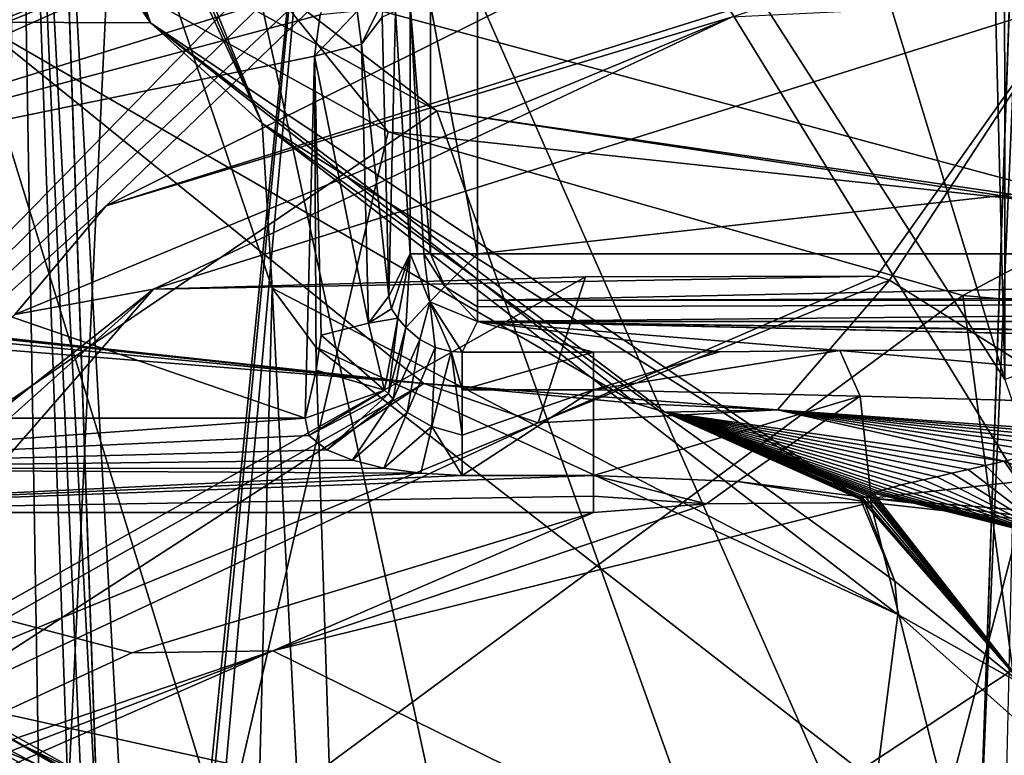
# Model space of a CAD drawing. Header units: millimetres. Extents: x -18.9 to 18.9, y -8.8 to 59.9.
# Tile 414 of 461: x -4.7 to -1.8, y 46.9 to 49.1. Entities that reach past the tile are written whole.
import ezdxf

# ---------------------------------------------------------------- set-up
doc = ezdxf.new("R2010")
doc.units = ezdxf.units.MM
doc.header["$LTSCALE"] = 65.185185
for name, color, linetype in [('1', 7, 'CONTINUOUS'), ('1035', 7, 'CONTINUOUS'), ('1036', 7, 'CONTINUOUS'), ('1037', 7, 'CONTINUOUS'), ('1046', 7, 'CONTINUOUS'), ('1049', 7, 'CONTINUOUS'), ('1052', 7, 'CONTINUOUS'), ('1054', 7, 'CONTINUOUS'), ('1055', 7, 'CONTINUOUS'), ('1056', 7, 'CONTINUOUS'), ('1071', 7, 'CONTINUOUS'), ('1072', 7, 'CONTINUOUS'), ('1073', 7, 'CONTINUOUS'), ('1074', 7, 'CONTINUOUS'), ('1083', 7, 'CONTINUOUS'), ('1084', 7, 'CONTINUOUS'), ('1085', 7, 'CONTINUOUS'), ('1091', 7, 'CONTINUOUS'), ('244', 7, 'CONTINUOUS'), ('245', 7, 'CONTINUOUS'), ('246', 7, 'CONTINUOUS'), ('248', 7, 'CONTINUOUS'), ('260', 7, 'CONTINUOUS'), ('292', 7, 'CONTINUOUS'), ('293', 7, 'CONTINUOUS'), ('296', 7, 'CONTINUOUS'), ('308', 7, 'CONTINUOUS'), ('334', 7, 'CONTINUOUS'), ('336', 7, 'CONTINUOUS'), ('337', 7, 'CONTINUOUS'), ('338', 7, 'CONTINUOUS'), ('347', 7, 'CONTINUOUS'), ('368', 7, 'CONTINUOUS'), ('369', 7, 'CONTINUOUS'), ('381', 7, 'CONTINUOUS'), ('382', 7, 'CONTINUOUS'), ('428', 7, 'CONTINUOUS'), ('434', 7, 'CONTINUOUS'), ('489', 7, 'CONTINUOUS'), ('492', 7, 'CONTINUOUS'), ('493', 7, 'CONTINUOUS'), ('831', 7, 'CONTINUOUS'), ('832', 7, 'CONTINUOUS'), ('838', 7, 'CONTINUOUS'), ('839', 7, 'CONTINUOUS'), ('841', 7, 'CONTINUOUS'), ('842', 7, 'CONTINUOUS'), ('858', 7, 'CONTINUOUS'), ('879', 7, 'CONTINUOUS'), ('890', 7, 'CONTINUOUS'), ('899', 7, 'CONTINUOUS')]:
    doc.layers.add(name, color=color, linetype=linetype)

msp = doc.modelspace()

# ---------------------------------------------------------------- linework, layer by layer
at = {"layer": '1', "color": 7, "linetype": 'Continuous'}
for points in [[(-3.6937, 50.9106, -17.0034), (-5.3679, 34.207, -16.5513), (-6.5465, 50.9106, -16.1215), (-3.6937, 50.9106, -17.0034)], [(-5.3085, 34.3431, -16.5705), (-5.3679, 34.207, -16.5513), (-3.6937, 50.9106, -17.0034), (-5.3085, 34.3431, -16.5705)], [(-5.1701, 34.4, -16.6141), (-5.3085, 34.3431, -16.5705), (-3.6937, 50.9106, -17.0034), (-5.1701, 34.4, -16.6141)], [(-0.7633, 34.4, -17.3832), (-5.1701, 34.4, -16.6141), (-0.8483, 50.9109, -17.3793), (-0.7633, 34.4, -17.3832)], [(-0.8483, 50.9109, -17.3793), (-5.1701, 34.4, -16.6141), (-3.6937, 50.9106, -17.0034), (-0.8483, 50.9109, -17.3793)]]:
    msp.add_3dface(points, dxfattribs=at)
at = {"layer": '1035', "color": 7, "linetype": 'Continuous'}
for points in [[(-3.8166, 47.9423, 2.9413), (-5.9025, 47.9423, 2.9413), (-5.9025, 47.7928, 2.9082), (-3.8166, 47.9423, 2.9413)], [(-3.8166, 47.9423, 2.9413), (-5.9025, 47.7928, 2.9082), (-3.806, 47.8916, 2.9157), (-3.8166, 47.9423, 2.9413)], [(-3.806, 47.8916, 2.9157), (-5.9025, 47.7928, 2.9082), (-3.7529, 47.8491, 2.9063), (-3.806, 47.8916, 2.9157)], [(-3.7529, 47.8491, 2.9063), (-5.9025, 47.7928, 2.9082), (-3.6769, 47.8181, 2.9053), (-3.7529, 47.8491, 2.9063)], [(-3.6769, 47.8181, 2.9053), (-5.9025, 47.7928, 2.9082), (-3.5844, 47.7952, 2.9078), (-3.6769, 47.8181, 2.9053)], [(-3.5844, 47.7952, 2.9078), (-5.9025, 47.7928, 2.9082), (-3.4749, 47.7796, 2.911), (-3.5844, 47.7952, 2.9078)], [(-5.9025, 47.7928, 2.9082), (-5.9025, 47.6637, 2.9904), (-3.4749, 47.7796, 2.911), (-5.9025, 47.7928, 2.9082)], [(-3.4749, 47.7796, 2.911), (-5.9025, 47.6637, 2.9904), (-3.3522, 47.7735, 2.9126), (-3.4749, 47.7796, 2.911)], [(-3.3522, 47.7735, 2.9126), (-5.9025, 47.6637, 2.9904), (-2.9649, 47.7735, 2.9126), (-3.3522, 47.7735, 2.9126)], [(-2.9649, 47.7735, 2.9126), (-5.9025, 47.6637, 2.9904), (-2.9649, 47.7118, 2.942), (-2.9649, 47.7735, 2.9126)], [(-5.9025, 47.6637, 2.9904), (-2.9649, 47.6637, 2.9904), (-2.9649, 47.7118, 2.942), (-5.9025, 47.6637, 2.9904)]]:
    msp.add_3dface(points, dxfattribs=at)
at = {"layer": '1036', "color": 7, "linetype": 'Continuous'}
for points in [[(-2.6304, 47.6896, 2.9351), (-2.9649, 47.7735, 2.9126), (-2.9649, 47.7118, 2.942), (-2.6304, 47.6896, 2.9351)], [(-2.9649, 47.7735, 2.9126), (-2.6304, 47.6896, 2.9351), (-2.5395, 47.7549, 2.893), (-2.9649, 47.7735, 2.9126)], [(-2.6304, 47.6896, 2.9351), (-2.1466, 47.6936, 2.8456), (-2.5395, 47.7549, 2.893), (-2.6304, 47.6896, 2.9351)], [(-2.1441, 47.7064, 2.843), (-2.5395, 47.7549, 2.893), (-2.1466, 47.6936, 2.8456), (-2.1441, 47.7064, 2.843)], [(-2.9649, 47.6637, 2.9904), (-2.6304, 47.6896, 2.9351), (-2.9649, 47.7118, 2.942), (-2.9649, 47.6637, 2.9904)]]:
    msp.add_3dface(points, dxfattribs=at)
at = {"layer": '1037', "color": 7, "linetype": 'Continuous'}
for points in [[(0.0346, 47.4512, 2.6689), (-2.1441, 47.7064, 2.843), (-2.1466, 47.6936, 2.8456), (0.0346, 47.4512, 2.6689)], [(-2.1441, 47.7064, 2.843), (0.0346, 47.4512, 2.6689), (-0.0001, 47.5343, 2.6718), (-2.1441, 47.7064, 2.843)]]:
    msp.add_3dface(points, dxfattribs=at)
at = {"layer": '1046', "color": 7, "linetype": 'Continuous'}
for points in [[(-3.3069, 48.4274, 0.9805), (3.3069, 48.4274, 0.9805), (3.3069, 49.1631, 0.9805), (-3.3069, 48.4274, 0.9805)], [(-3.3069, 49.1631, 0.9805), (-3.3069, 48.4274, 0.9805), (3.3069, 49.1631, 0.9805), (-3.3069, 49.1631, 0.9805)]]:
    msp.add_3dface(points, dxfattribs=at)
at = {"layer": '1049', "color": 7, "linetype": 'Continuous'}
for points in [[(-3.3522, 48.137, 2.4661), (-2.9649, 48.137, 2.4661), (-3.3069, 48.2279, 1.1665), (-3.3522, 48.137, 2.4661)], [(2.9649, 48.137, 2.4661), (3.3069, 48.2279, 1.1665), (-3.3069, 48.2279, 1.1665), (2.9649, 48.137, 2.4661)], [(2.6094, 48.1384, 2.446), (2.9649, 48.137, 2.4661), (-3.3069, 48.2279, 1.1665), (2.6094, 48.1384, 2.446)], [(2.2364, 48.1423, 2.3905), (2.6094, 48.1384, 2.446), (-3.3069, 48.2279, 1.1665), (2.2364, 48.1423, 2.3905)], [(0.0468, 48.1541, 2.2216), (2.2364, 48.1423, 2.3905), (-3.3069, 48.2279, 1.1665), (0.0468, 48.1541, 2.2216)], [(-0.0001, 48.1541, 2.2215), (0.0468, 48.1541, 2.2216), (-3.3069, 48.2279, 1.1665), (-0.0001, 48.1541, 2.2215)], [(-2.2365, 48.1423, 2.3905), (-0.0001, 48.1541, 2.2215), (-3.3069, 48.2279, 1.1665), (-2.2365, 48.1423, 2.3905)], [(-2.5919, 48.1385, 2.4442), (-2.2365, 48.1423, 2.3905), (-3.3069, 48.2279, 1.1665), (-2.5919, 48.1385, 2.4442)], [(-2.9649, 48.137, 2.4661), (-2.5919, 48.1385, 2.4442), (-3.3069, 48.2279, 1.1665), (-2.9649, 48.137, 2.4661)]]:
    msp.add_3dface(points, dxfattribs=at)
at = {"layer": '1052', "color": 7, "linetype": 'Continuous'}
for points in [[(-3.5496, 49.1443, 2.3995), (-3.5892, 49.1267, 3.5335), (-3.569, 48.3027, 2.9565), (-3.5496, 49.1443, 2.3995)], [(-3.5067, 48.4274, 1.1735), (-3.5496, 49.1443, 2.3995), (-3.569, 48.3027, 2.9565), (-3.5067, 48.4274, 1.1735)], [(-3.5067, 49.1631, 1.1735), (-3.5496, 49.1443, 2.3995), (-3.5067, 48.4274, 1.1735), (-3.5067, 49.1631, 1.1735)]]:
    msp.add_3dface(points, dxfattribs=at)
at = {"layer": '1054', "color": 7, "linetype": 'Continuous'}
for points in [[(-2.9649, 48.137, 2.4661), (-3.3522, 48.137, 2.4661), (-3.3522, 48.0259, 2.7469), (-2.9649, 48.137, 2.4661)], [(-2.9649, 48.0259, 2.7469), (-2.9649, 48.137, 2.4661), (-3.3522, 48.0259, 2.7469), (-2.9649, 48.0259, 2.7469)], [(-3.3522, 47.7735, 2.9126), (-2.9649, 47.7735, 2.9126), (-2.9649, 48.0259, 2.7469), (-3.3522, 47.7735, 2.9126)], [(-3.3522, 47.7735, 2.9126), (-2.9649, 48.0259, 2.7469), (-3.3522, 47.8921, 2.862), (-3.3522, 47.7735, 2.9126)], [(-3.3522, 47.8921, 2.862), (-2.9649, 48.0259, 2.7469), (-3.3522, 48.0259, 2.7469), (-3.3522, 47.8921, 2.862)]]:
    msp.add_3dface(points, dxfattribs=at)
at = {"layer": '1055', "color": 7, "linetype": 'Continuous'}
for points in [[(-2.2365, 48.1423, 2.3905), (-2.5919, 48.1385, 2.4442), (-2.9649, 48.0259, 2.7469), (-2.2365, 48.1423, 2.3905)], [(-2.2365, 48.1423, 2.3905), (-2.9649, 48.0259, 2.7469), (-2.1767, 48.0071, 2.6936), (-2.2365, 48.1423, 2.3905)], [(-2.5919, 48.1385, 2.4442), (-2.9649, 48.137, 2.4661), (-2.9649, 48.0259, 2.7469), (-2.5919, 48.1385, 2.4442)], [(-2.9649, 48.0259, 2.7469), (-2.9649, 47.7735, 2.9126), (-2.1767, 48.0071, 2.6936), (-2.9649, 48.0259, 2.7469)], [(-2.9649, 47.7735, 2.9126), (-2.5395, 47.7549, 2.893), (-2.1767, 48.0071, 2.6936), (-2.9649, 47.7735, 2.9126)], [(-2.5395, 47.7549, 2.893), (-2.1441, 47.7064, 2.843), (-2.1767, 48.0071, 2.6936), (-2.5395, 47.7549, 2.893)]]:
    msp.add_3dface(points, dxfattribs=at)
at = {"layer": '1056', "color": 7, "linetype": 'Continuous'}
for points in [[(-0.0001, 48.1541, 2.2215), (-2.2365, 48.1423, 2.3905), (0, 47.9476, 2.5923), (-0.0001, 48.1541, 2.2215)], [(-2.2365, 48.1423, 2.3905), (-2.1767, 48.0071, 2.6936), (0, 47.9476, 2.5923), (-2.2365, 48.1423, 2.3905)], [(-2.1767, 48.0071, 2.6936), (-2.1441, 47.7064, 2.843), (0, 47.9476, 2.5923), (-2.1767, 48.0071, 2.6936)], [(-2.1441, 47.7064, 2.843), (-0.0001, 47.5343, 2.6718), (0, 47.9476, 2.5923), (-2.1441, 47.7064, 2.843)]]:
    msp.add_3dface(points, dxfattribs=at)
at = {"layer": '1071', "color": 7, "linetype": 'Continuous'}
for points in [[(3.3069, 48.4274, 0.9805), (-3.3069, 48.4274, 0.9805), (-3.3069, 48.2895, 1.0356), (3.3069, 48.4274, 0.9805)], [(3.3069, 48.3129, 1.0165), (3.3069, 48.4274, 0.9805), (-3.3069, 48.2895, 1.0356), (3.3069, 48.3129, 1.0165)], [(3.3069, 48.2925, 1.0328), (3.3069, 48.3129, 1.0165), (-3.3069, 48.2895, 1.0356), (3.3069, 48.2925, 1.0328)], [(-3.3069, 48.2279, 1.1665), (3.3069, 48.2279, 1.1665), (3.3069, 48.2925, 1.0328), (-3.3069, 48.2279, 1.1665)], [(-3.3069, 48.2279, 1.1665), (3.3069, 48.2925, 1.0328), (-3.3069, 48.271, 1.0559), (-3.3069, 48.2279, 1.1665)], [(-3.3069, 48.271, 1.0559), (3.3069, 48.2925, 1.0328), (-3.3069, 48.2895, 1.0356), (-3.3069, 48.271, 1.0559)]]:
    msp.add_3dface(points, dxfattribs=at)
at = {"layer": '1072', "color": 7, "linetype": 'Continuous'}
for points in [[(-3.5067, 49.1631, 1.1735), (-3.5067, 48.4274, 1.1735), (-3.4659, 48.4274, 1.0592), (-3.5067, 49.1631, 1.1735)], [(-3.4458, 49.1631, 1.0366), (-3.5067, 49.1631, 1.1735), (-3.4463, 48.4274, 1.0371), (-3.4458, 49.1631, 1.0366)], [(-3.4463, 48.4274, 1.0371), (-3.5067, 49.1631, 1.1735), (-3.4659, 48.4274, 1.0592), (-3.4463, 48.4274, 1.0371)], [(-3.3069, 48.4274, 0.9805), (-3.4458, 49.1631, 1.0366), (-3.4463, 48.4274, 1.0371), (-3.3069, 48.4274, 0.9805)], [(-3.3069, 48.4274, 0.9805), (-3.3069, 49.1631, 0.9805), (-3.4458, 49.1631, 1.0366), (-3.3069, 48.4274, 0.9805)]]:
    msp.add_3dface(points, dxfattribs=at)
at = {"layer": '1073', "color": 7, "linetype": 'Continuous'}
for points in [[(-3.569, 48.3027, 2.9565), (-3.5892, 49.1267, 3.5335), (-3.6497, 49.0467, 3.6456), (-3.569, 48.3027, 2.9565)], [(-3.6497, 49.0467, 3.6456), (-3.789, 49.012, 3.6903), (-3.6295, 48.2227, 3.0686), (-3.6497, 49.0467, 3.6456)], [(-3.569, 48.3027, 2.9565), (-3.6497, 49.0467, 3.6456), (-3.6295, 48.2227, 3.0686), (-3.569, 48.3027, 2.9565)], [(-3.789, 49.012, 3.6903), (-3.7689, 48.188, 3.1133), (-3.6295, 48.2227, 3.0686), (-3.789, 49.012, 3.6903)]]:
    msp.add_3dface(points, dxfattribs=at)
at = {"layer": '1074', "color": 7, "linetype": 'Continuous'}
for points in [[(-3.5067, 48.4274, 1.1735), (-3.569, 48.3027, 2.9565), (-3.561, 48.2654, 2.8641), (-3.5067, 48.4274, 1.1735)], [(-3.5429, 48.2376, 2.7132), (-3.5067, 48.4274, 1.1735), (-3.561, 48.2654, 2.8641), (-3.5429, 48.2376, 2.7132)], [(-3.5186, 48.2099, 2.603), (-3.5067, 48.4274, 1.1735), (-3.5429, 48.2376, 2.7132), (-3.5186, 48.2099, 2.603)], [(-3.5067, 48.4274, 1.1735), (-3.5186, 48.2099, 2.603), (-3.448, 48.2865, 1.1657), (-3.5067, 48.4274, 1.1735)], [(-3.5186, 48.2099, 2.603), (-3.4779, 48.1752, 2.5305), (-3.448, 48.2865, 1.1657), (-3.5186, 48.2099, 2.603)], [(-3.4779, 48.1752, 2.5305), (-3.4322, 48.1511, 2.4963), (-3.448, 48.2865, 1.1657), (-3.4779, 48.1752, 2.5305)], [(-3.3522, 48.137, 2.4661), (-3.3069, 48.2279, 1.1665), (-3.448, 48.2865, 1.1657), (-3.3522, 48.137, 2.4661)], [(-3.3856, 48.1392, 2.4746), (-3.3522, 48.137, 2.4661), (-3.448, 48.2865, 1.1657), (-3.3856, 48.1392, 2.4746)], [(-3.4322, 48.1511, 2.4963), (-3.3856, 48.1392, 2.4746), (-3.448, 48.2865, 1.1657), (-3.4322, 48.1511, 2.4963)]]:
    msp.add_3dface(points, dxfattribs=at)
at = {"layer": '1083', "color": 7, "linetype": 'Continuous'}
for points in [[(-3.6497, 49.0467, 3.6456), (-3.5824, 49.1869, 3.6174), (-3.6626, 49.1444, 3.7438), (-3.6497, 49.0467, 3.6456)], [(-3.5892, 49.1267, 3.5335), (-3.5824, 49.1869, 3.6174), (-3.6497, 49.0467, 3.6456), (-3.5892, 49.1267, 3.5335)], [(-3.7726, 49.1338, 3.7756), (-3.789, 49.012, 3.6903), (-3.6626, 49.1444, 3.7438), (-3.7726, 49.1338, 3.7756)], [(-3.789, 49.012, 3.6903), (-3.6497, 49.0467, 3.6456), (-3.6626, 49.1444, 3.7438), (-3.789, 49.012, 3.6903)]]:
    msp.add_3dface(points, dxfattribs=at)
at = {"layer": '1084', "color": 7, "linetype": 'Continuous'}
for points in [[(-3.561, 48.2654, 2.8641), (-3.569, 48.3027, 2.9565), (-3.6295, 48.2227, 3.0686), (-3.561, 48.2654, 2.8641)], [(-3.5429, 48.2376, 2.7132), (-3.561, 48.2654, 2.8641), (-3.6295, 48.2227, 3.0686), (-3.5429, 48.2376, 2.7132)], [(-3.5429, 48.2376, 2.7132), (-3.6295, 48.2227, 3.0686), (-3.5822, 48.0253, 2.8606), (-3.5429, 48.2376, 2.7132)], [(-3.6295, 48.2227, 3.0686), (-3.7689, 48.188, 3.1133), (-3.5822, 48.0253, 2.8606), (-3.6295, 48.2227, 3.0686)], [(-3.7689, 48.188, 3.1133), (-3.7844, 48.0841, 3.0406), (-3.5822, 48.0253, 2.8606), (-3.7689, 48.188, 3.1133)], [(-3.7844, 48.0841, 3.0406), (-3.8166, 47.9423, 2.9413), (-3.5822, 48.0253, 2.8606), (-3.7844, 48.0841, 3.0406)]]:
    msp.add_3dface(points, dxfattribs=at)
at = {"layer": '1085', "color": 7, "linetype": 'Continuous'}
for points in [[(-3.5429, 48.2376, 2.7132), (-3.5822, 48.0253, 2.8606), (-3.5706, 48.0147, 2.8443), (-3.5429, 48.2376, 2.7132)], [(-3.5186, 48.2099, 2.603), (-3.5429, 48.2376, 2.7132), (-3.5706, 48.0147, 2.8443), (-3.5186, 48.2099, 2.603)], [(-3.5563, 47.9982, 2.8394), (-3.5186, 48.2099, 2.603), (-3.5706, 48.0147, 2.8443), (-3.5563, 47.9982, 2.8394)], [(-3.4779, 48.1752, 2.5305), (-3.5186, 48.2099, 2.603), (-3.5563, 47.9982, 2.8394), (-3.4779, 48.1752, 2.5305)], [(-3.5149, 47.9596, 2.8421), (-3.4779, 48.1752, 2.5305), (-3.5563, 47.9982, 2.8394), (-3.5149, 47.9596, 2.8421)], [(-3.4322, 48.1511, 2.4963), (-3.4779, 48.1752, 2.5305), (-3.5149, 47.9596, 2.8421), (-3.4322, 48.1511, 2.4963)], [(-3.4427, 47.9175, 2.8522), (-3.4322, 48.1511, 2.4963), (-3.5149, 47.9596, 2.8421), (-3.4427, 47.9175, 2.8522)], [(-3.3856, 48.1392, 2.4746), (-3.4322, 48.1511, 2.4963), (-3.4427, 47.9175, 2.8522), (-3.3856, 48.1392, 2.4746)], [(-3.3522, 47.8921, 2.862), (-3.3856, 48.1392, 2.4746), (-3.4427, 47.9175, 2.8522), (-3.3522, 47.8921, 2.862)], [(-3.3522, 48.0259, 2.7469), (-3.3522, 48.137, 2.4661), (-3.3856, 48.1392, 2.4746), (-3.3522, 48.0259, 2.7469)], [(-3.3522, 47.8921, 2.862), (-3.3522, 48.0259, 2.7469), (-3.3856, 48.1392, 2.4746), (-3.3522, 47.8921, 2.862)], [(-3.8166, 47.9423, 2.9413), (-3.806, 47.8916, 2.9157), (-3.5822, 48.0253, 2.8606), (-3.8166, 47.9423, 2.9413)], [(-3.5822, 48.0253, 2.8606), (-3.806, 47.8916, 2.9157), (-3.5706, 48.0147, 2.8443), (-3.5822, 48.0253, 2.8606)], [(-3.806, 47.8916, 2.9157), (-3.7529, 47.8491, 2.9063), (-3.5706, 48.0147, 2.8443), (-3.806, 47.8916, 2.9157)], [(-3.7529, 47.8491, 2.9063), (-3.5563, 47.9982, 2.8394), (-3.5706, 48.0147, 2.8443), (-3.7529, 47.8491, 2.9063)], [(-3.7529, 47.8491, 2.9063), (-3.6769, 47.8181, 2.9053), (-3.5563, 47.9982, 2.8394), (-3.7529, 47.8491, 2.9063)], [(-3.6769, 47.8181, 2.9053), (-3.5149, 47.9596, 2.8421), (-3.5563, 47.9982, 2.8394), (-3.6769, 47.8181, 2.9053)], [(-3.6769, 47.8181, 2.9053), (-3.5844, 47.7952, 2.9078), (-3.5149, 47.9596, 2.8421), (-3.6769, 47.8181, 2.9053)], [(-3.5844, 47.7952, 2.9078), (-3.4427, 47.9175, 2.8522), (-3.5149, 47.9596, 2.8421), (-3.5844, 47.7952, 2.9078)], [(-3.5844, 47.7952, 2.9078), (-3.4749, 47.7796, 2.911), (-3.4427, 47.9175, 2.8522), (-3.5844, 47.7952, 2.9078)], [(-3.4749, 47.7796, 2.911), (-3.3522, 47.7735, 2.9126), (-3.4427, 47.9175, 2.8522), (-3.4749, 47.7796, 2.911)], [(-3.3522, 47.7735, 2.9126), (-3.3522, 47.8921, 2.862), (-3.4427, 47.9175, 2.8522), (-3.3522, 47.7735, 2.9126)]]:
    msp.add_3dface(points, dxfattribs=at)
at = {"layer": '1091', "color": 7, "linetype": 'Continuous'}
for points in [[(-3.4659, 48.4274, 1.0592), (-3.5067, 48.4274, 1.1735), (-3.448, 48.2865, 1.1657), (-3.4659, 48.4274, 1.0592)], [(-3.4463, 48.4274, 1.0371), (-3.4659, 48.4274, 1.0592), (-3.4037, 48.3318, 1.0339), (-3.4463, 48.4274, 1.0371)], [(-3.4659, 48.4274, 1.0592), (-3.448, 48.2865, 1.1657), (-3.4037, 48.3318, 1.0339), (-3.4659, 48.4274, 1.0592)], [(-3.3069, 48.4274, 0.9805), (-3.4463, 48.4274, 1.0371), (-3.4037, 48.3318, 1.0339), (-3.3069, 48.4274, 0.9805)], [(-3.3069, 48.271, 1.0559), (-3.3069, 48.4274, 0.9805), (-3.4037, 48.3318, 1.0339), (-3.3069, 48.271, 1.0559)], [(-3.3069, 48.4274, 0.9805), (-3.3069, 48.271, 1.0559), (-3.3069, 48.2895, 1.0356), (-3.3069, 48.4274, 0.9805)], [(-3.448, 48.2865, 1.1657), (-3.3069, 48.2279, 1.1665), (-3.4037, 48.3318, 1.0339), (-3.448, 48.2865, 1.1657)], [(-3.3069, 48.2279, 1.1665), (-3.3069, 48.271, 1.0559), (-3.4037, 48.3318, 1.0339), (-3.3069, 48.2279, 1.1665)]]:
    msp.add_3dface(points, dxfattribs=at)
at = {"layer": '244', "color": 7, "linetype": 'Continuous'}
for points in [[(-6.1244, 47.0273, -0.6337), (-1.6067, 51.6507, -7.2366), (-6.551, 54.0353, -10.6422), (-6.1244, 47.0273, -0.6337)], [(-1.5487, 51.5166, -7.0451), (-1.6067, 51.6507, -7.2366), (-6.1244, 47.0273, -0.6337), (-1.5487, 51.5166, -7.0451)], [(-1.4069, 51.4577, -6.9609), (-1.5487, 51.5166, -7.0451), (-6.1244, 47.0273, -0.6337), (-1.4069, 51.4577, -6.9609)], [(-4.404, 48.5695, -2.8361), (-1.4069, 51.4577, -6.9609), (-6.1244, 47.0273, -0.6337), (-4.404, 48.5695, -2.8361)], [(1.4069, 51.4577, -6.9609), (-1.4069, 51.4577, -6.9609), (-4.404, 48.5695, -2.8361), (1.4069, 51.4577, -6.9609)], [(-1.5999, 49.4505, -4.0944), (1.4069, 51.4577, -6.9609), (-4.404, 48.5695, -2.8361), (-1.5999, 49.4505, -4.0944)]]:
    msp.add_3dface(points, dxfattribs=at)
at = {"layer": '245', "color": 7, "linetype": 'Continuous'}
for points in [[(-4.7861, 49.112, -6.7492), (-3.4663, 48.0445, -5.2246), (-11.8241, 48.9548, -6.5246), (-4.7861, 49.112, -6.7492)], [(-11.8241, 48.9548, -6.5246), (-3.4663, 48.0445, -5.2246), (-11.5837, 48.9009, -6.4476), (-11.8241, 48.9548, -6.5246)], [(-11.5837, 48.9009, -6.4476), (-3.4663, 48.0445, -5.2246), (-11.4718, 48.8167, -6.3274), (-11.5837, 48.9009, -6.4476)], [(-11.4718, 48.8167, -6.3274), (-3.4663, 48.0445, -5.2246), (-11.4148, 48.6816, -6.1344), (-11.4718, 48.8167, -6.3274)], [(-3.4663, 48.0445, -5.2246), (-6.2964, 46.4537, -2.9527), (-11.4148, 48.6816, -6.1344), (-3.4663, 48.0445, -5.2246)]]:
    msp.add_3dface(points, dxfattribs=at)
at = {"layer": '246', "color": 7, "linetype": 'Continuous'}
for points in [[(-1.5483, 49.1759, -4.0509), (-4.2648, 48.3233, -2.8333), (-2.1273, 48.3615, -4.4034), (-1.5483, 49.1759, -4.0509)], [(-2.0898, 48.3499, -4.428), (-1.5483, 49.1759, -4.0509), (-2.1273, 48.3615, -4.4034), (-2.0898, 48.3499, -4.428)], [(-1.36, 47.8911, -5.0055), (-1.5483, 49.1759, -4.0509), (-2.0898, 48.3499, -4.428), (-1.36, 47.8911, -5.0055)], [(-2.9882, 48.3599, -3.9316), (-4.2648, 48.3233, -2.8333), (-5.4279, 46.9885, -1.973), (-2.9882, 48.3599, -3.9316)], [(-2.1273, 48.3615, -4.4034), (-4.2648, 48.3233, -2.8333), (-2.9882, 48.3599, -3.9316), (-2.1273, 48.3615, -4.4034)], [(-4.2648, 48.3233, -2.8333), (-5.9344, 46.8275, -0.697), (-5.4279, 46.9885, -1.973), (-4.2648, 48.3233, -2.8333)], [(-5.3711, 47.3242, 5.946), (-3.0894, 46.041, 7.7786), (-5.3711, 47.2961, 5.9263), (-5.3711, 47.3242, 5.946)], [(-5.3711, 47.2961, 5.9263), (-3.0894, 46.041, 7.7786), (-3.0894, 46.0129, 7.7589), (-5.3711, 47.2961, 5.9263)]]:
    msp.add_3dface(points, dxfattribs=at)
at = {"layer": '248', "color": 7, "linetype": 'Continuous'}
for points in [[(-5.9752, 50.2609, 10.4393), (-5.7213, 47.2948, 14.6754), (-3.4278, 48.8497, 12.4547), (-5.9752, 50.2609, 10.4393)], [(-5.7213, 47.2948, 14.6754), (-2.6244, 46.6071, 15.6575), (-3.4278, 48.8497, 12.4547), (-5.7213, 47.2948, 14.6754)], [(-3.4278, 48.8497, 12.4547), (-2.6244, 46.6071, 15.6575), (0, 48.3349, 13.1899), (-3.4278, 48.8497, 12.4547)], [(-2.6244, 46.6071, 15.6575), (0.6655, 46.4432, 15.8916), (0, 48.3349, 13.1899), (-2.6244, 46.6071, 15.6575)]]:
    msp.add_3dface(points, dxfattribs=at)
at = {"layer": '260', "color": 7, "linetype": 'Continuous'}
for points in [[(-5.7213, 47.2948, 14.6754), (-7.2813, 46.0851, 15.4148), (-2.5534, 45.0141, 16.9444), (-5.7213, 47.2948, 14.6754)], [(-2.6244, 46.6071, 15.6575), (-5.7213, 47.2948, 14.6754), (-2.5534, 45.0141, 16.9444), (-2.6244, 46.6071, 15.6575)]]:
    msp.add_3dface(points, dxfattribs=at)
at = {"layer": '292', "color": 7, "linetype": 'Continuous'}
for points in [[(-4.5504, 50.2024, -10), (-4.2567, 41.793, -10), (-4.0823, 41.793, -8.794), (-4.5504, 50.2024, -10)], [(-3.9136, 48.3268, -7.8095), (-4.5504, 50.2024, -10), (-4.0823, 41.793, -8.794), (-3.9136, 48.3268, -7.8095)], [(-3.581, 41.793, -7.6986), (-3.9136, 48.3268, -7.8095), (-4.0823, 41.793, -8.794), (-3.581, 41.793, -7.6986)], [(-3.7851, 48.1518, -7.6056), (-3.9136, 48.3268, -7.8095), (-3.581, 41.793, -7.6986), (-3.7851, 48.1518, -7.6056)], [(-2.1293, 46.8654, -6.1109), (-3.7851, 48.1518, -7.6056), (-3.581, 41.793, -7.6986), (-2.1293, 46.8654, -6.1109)]]:
    msp.add_3dface(points, dxfattribs=at)
at = {"layer": '293', "color": 7, "linetype": 'Continuous'}
for points in [[(-4.4238, 46.5769, -13.2408), (-4.5504, 50.2024, -10), (-4.5934, 51.4349, -11.7602), (-4.4238, 46.5769, -13.2408)], [(-4.5934, 51.4349, -12.9997), (-4.4238, 46.5769, -13.2408), (-4.5934, 51.4349, -11.7602), (-4.5934, 51.4349, -12.9997)], [(-4.2567, 41.793, -10), (-4.5504, 50.2024, -10), (-4.2567, 41.793, -13.4741), (-4.2567, 41.793, -10)], [(-4.2567, 41.793, -13.4741), (-4.5504, 50.2024, -10), (-4.4238, 46.5769, -13.2408), (-4.2567, 41.793, -13.4741)]]:
    msp.add_3dface(points, dxfattribs=at)
at = {"layer": '296', "color": 7, "linetype": 'Continuous'}
for points in [[(-4.7861, 49.112, -6.7492), (-5.5498, 50.9867, -9.4264), (-4.2735, 49.1102, -7.06), (-4.7861, 49.112, -6.7492)], [(-5.5498, 50.9867, -9.4264), (-5.1738, 50.9309, -9.4747), (-4.2735, 49.1102, -7.06), (-5.5498, 50.9867, -9.4264)], [(-5.1738, 50.9309, -9.4747), (-4.853, 50.763, -9.6001), (-4.2735, 49.1102, -7.06), (-5.1738, 50.9309, -9.4747)], [(-4.853, 50.763, -9.6001), (-4.6345, 50.5077, -9.7842), (-3.9437, 48.8132, -7.4612), (-4.853, 50.763, -9.6001)], [(-4.853, 50.763, -9.6001), (-3.9437, 48.8132, -7.4612), (-4.2735, 49.1102, -7.06), (-4.853, 50.763, -9.6001)], [(-4.6345, 50.5077, -9.7842), (-4.5504, 50.2024, -10), (-3.9437, 48.8132, -7.4612), (-4.6345, 50.5077, -9.7842)], [(-4.5504, 50.2024, -10), (-3.9136, 48.3268, -7.8095), (-3.9437, 48.8132, -7.4612), (-4.5504, 50.2024, -10)], [(-3.4663, 48.0445, -5.2246), (-4.7861, 49.112, -6.7492), (-2.8385, 47.9856, -5.3442), (-3.4663, 48.0445, -5.2246)], [(-4.7861, 49.112, -6.7492), (-4.2735, 49.1102, -7.06), (-2.8385, 47.9856, -5.3442), (-4.7861, 49.112, -6.7492)], [(-3.9437, 48.8132, -7.4612), (-2.1661, 47.6985, -5.4585), (-4.2735, 49.1102, -7.06), (-3.9437, 48.8132, -7.4612)], [(-4.2735, 49.1102, -7.06), (-2.1661, 47.6985, -5.4585), (-2.7535, 47.9597, -5.3588), (-4.2735, 49.1102, -7.06)], [(-2.8385, 47.9856, -5.3442), (-4.2735, 49.1102, -7.06), (-2.7535, 47.9597, -5.3588), (-2.8385, 47.9856, -5.3442)], [(-3.9136, 48.3268, -7.8095), (-2.0652, 47.3626, -5.8831), (-3.9437, 48.8132, -7.4612), (-3.9136, 48.3268, -7.8095)], [(-2.0744, 47.4605, -5.7974), (-2.1661, 47.6985, -5.4585), (-3.9437, 48.8132, -7.4612), (-2.0744, 47.4605, -5.7974)], [(-2.0652, 47.3626, -5.8831), (-2.0744, 47.4605, -5.7974), (-3.9437, 48.8132, -7.4612), (-2.0652, 47.3626, -5.8831)], [(-3.9136, 48.3268, -7.8095), (-3.7851, 48.1518, -7.6056), (-2.0652, 47.3626, -5.8831), (-3.9136, 48.3268, -7.8095)], [(-3.7851, 48.1518, -7.6056), (-2.1293, 46.8654, -6.1109), (-2.0652, 47.3626, -5.8831), (-3.7851, 48.1518, -7.6056)]]:
    msp.add_3dface(points, dxfattribs=at)
at = {"layer": '308', "color": 7, "linetype": 'Continuous'}
for points in [[(-4.6896, 46.5769, -13.4295), (-4.5194, 41.793, -13.6638), (-4.6792, 51.4401, -13.1635), (-4.6896, 46.5769, -13.4295)], [(-4.6792, 51.4401, -13.1635), (-4.5194, 41.793, -13.6638), (-4.3397, 41.7979, -13.6359), (-4.6792, 51.4401, -13.1635)], [(-4.2567, 41.793, -13.4741), (-4.4238, 46.5769, -13.2408), (-4.6792, 51.4401, -13.1635), (-4.2567, 41.793, -13.4741)], [(-4.2567, 41.793, -13.4741), (-4.6792, 51.4401, -13.1635), (-4.3397, 41.7979, -13.6359), (-4.2567, 41.793, -13.4741)], [(-4.4238, 46.5769, -13.2408), (-4.5934, 51.4349, -12.9997), (-4.6792, 51.4401, -13.1635), (-4.4238, 46.5769, -13.2408)]]:
    msp.add_3dface(points, dxfattribs=at)
at = {"layer": '334', "color": 7, "linetype": 'Continuous'}
for points in [[(-5.3271, 47.2993, 7.7867), (-4.9351, 49.5436, 10.0689), (-4.0563, 46.6921, 9.2166), (-5.3271, 47.2993, 7.7867)], [(-4.9351, 49.5436, 10.0689), (-3.5714, 48.7883, 11.1477), (-4.0563, 46.6921, 9.2166), (-4.9351, 49.5436, 10.0689)], [(-3.5714, 48.7883, 11.1477), (-1.8734, 48.3048, 11.8381), (-4.0563, 46.6921, 9.2166), (-3.5714, 48.7883, 11.1477)], [(-1.8734, 48.3048, 11.8381), (-1.588, 46.1614, 10.4386), (-4.0563, 46.6921, 9.2166), (-1.8734, 48.3048, 11.8381)], [(0, 48.1385, 12.0757), (-1.588, 46.1614, 10.4386), (-1.8734, 48.3048, 11.8381), (0, 48.1385, 12.0757)]]:
    msp.add_3dface(points, dxfattribs=at)
at = {"layer": '336', "color": 7, "linetype": 'Continuous'}
for points in [[(-5.2605, 47.1879, 7.6993), (-4.002, 46.5948, 9.109), (-5.4259, 47.4271, 6.0456), (-5.2605, 47.1879, 7.6993)], [(-5.4259, 47.4271, 6.0456), (-4.002, 46.5948, 9.109), (-3.1221, 46.1289, 7.8997), (-5.4259, 47.4271, 6.0456)]]:
    msp.add_3dface(points, dxfattribs=at)
at = {"layer": '337', "color": 7, "linetype": 'Continuous'}
msp.add_3dface([(-5.4259, 47.1673, 5.8637), (-3.1221, 45.8691, 7.7178), (-4.9114, 45.3632, 6.9944), (-5.4259, 47.1673, 5.8637)], dxfattribs=at)
at = {"layer": '338', "color": 7, "linetype": 'Continuous'}
for points in [[(-1.7511, 47.8156, -5.0227), (-0.9384, 47.4921, -5.5253), (-1.693, 47.8288, -5.0081), (-1.7511, 47.8156, -5.0227)], [(-1.858, 47.7909, -5.0633), (-1.5903, 47.585, -5.4869), (-1.8064, 47.8029, -5.0413), (-1.858, 47.7909, -5.0633)], [(-1.8064, 47.8029, -5.0413), (-1.5903, 47.585, -5.4869), (-1.7511, 47.8156, -5.0227), (-1.8064, 47.8029, -5.0413)], [(-1.5903, 47.585, -5.4869), (-0.9384, 47.4921, -5.5253), (-1.7511, 47.8156, -5.0227), (-1.5903, 47.585, -5.4869)], [(-1.9895, 47.7605, -5.1458), (-1.5903, 47.585, -5.4869), (-1.95, 47.7696, -5.1162), (-1.9895, 47.7605, -5.1458)], [(-1.95, 47.7696, -5.1162), (-1.5903, 47.585, -5.4869), (-1.9059, 47.7798, -5.0884), (-1.95, 47.7696, -5.1162)], [(-1.9059, 47.7798, -5.0884), (-1.5903, 47.585, -5.4869), (-1.858, 47.7909, -5.0633), (-1.9059, 47.7798, -5.0884)], [(-2.0971, 47.7341, -5.2638), (-1.5903, 47.585, -5.4869), (-2.0791, 47.739, -5.2382), (-2.0971, 47.7341, -5.2638)], [(-2.0791, 47.739, -5.2382), (-1.5903, 47.585, -5.4869), (-2.0551, 47.745, -5.2088), (-2.0791, 47.739, -5.2382)], [(-2.0551, 47.745, -5.2088), (-1.5903, 47.585, -5.4869), (-2.0247, 47.7522, -5.1771), (-2.0551, 47.745, -5.2088)], [(-2.0247, 47.7522, -5.1771), (-1.5903, 47.585, -5.4869), (-1.9895, 47.7605, -5.1458), (-2.0247, 47.7522, -5.1771)], [(-2.1712, 47.708, -5.4303), (-1.6937, 47.1538, -5.8251), (-2.1614, 47.709, -5.4105), (-2.1712, 47.708, -5.4303)], [(-2.1614, 47.709, -5.4105), (-1.6937, 47.1538, -5.8251), (-2.1523, 47.7122, -5.3872), (-2.1614, 47.709, -5.4105)], [(-2.1523, 47.7122, -5.3872), (-1.6937, 47.1538, -5.8251), (-2.1475, 47.7148, -5.3722), (-2.1523, 47.7122, -5.3872)], [(-2.1475, 47.7148, -5.3722), (-1.6937, 47.1538, -5.8251), (-2.1427, 47.7178, -5.3558), (-2.1475, 47.7148, -5.3722)], [(-1.6937, 47.1538, -5.8251), (-2.1375, 47.721, -5.3389), (-2.1427, 47.7178, -5.3558), (-1.6937, 47.1538, -5.8251)], [(-2.1375, 47.721, -5.3389), (-1.5903, 47.585, -5.4869), (-2.1309, 47.7239, -5.3224), (-2.1375, 47.721, -5.3389)], [(-1.5903, 47.585, -5.4869), (-2.1375, 47.721, -5.3389), (-1.6937, 47.1538, -5.8251), (-1.5903, 47.585, -5.4869)], [(-2.1309, 47.7239, -5.3224), (-1.5903, 47.585, -5.4869), (-2.1222, 47.7268, -5.3055), (-2.1309, 47.7239, -5.3224)], [(-2.1222, 47.7268, -5.3055), (-1.5903, 47.585, -5.4869), (-2.1111, 47.7301, -5.2861), (-2.1222, 47.7268, -5.3055)], [(-2.1111, 47.7301, -5.2861), (-1.5903, 47.585, -5.4869), (-2.0971, 47.7341, -5.2638), (-2.1111, 47.7301, -5.2861)], [(-2.1779, 47.7072, -5.4492), (-1.6937, 47.1538, -5.8251), (-2.1712, 47.708, -5.4303), (-2.1779, 47.7072, -5.4492)], [(-2.1661, 47.6985, -5.4585), (-2.0744, 47.4605, -5.7974), (-2.1779, 47.7072, -5.4492), (-2.1661, 47.6985, -5.4585)], [(-2.0744, 47.4605, -5.7974), (-1.6937, 47.1538, -5.8251), (-2.1779, 47.7072, -5.4492), (-2.0744, 47.4605, -5.7974)], [(-2.0744, 47.4605, -5.7974), (-2.0652, 47.3626, -5.8831), (-1.6937, 47.1538, -5.8251), (-2.0744, 47.4605, -5.7974)], [(-2.1293, 46.8654, -6.1109), (-1.4792, 46.8413, -5.821), (-2.0652, 47.3626, -5.8831), (-2.1293, 46.8654, -6.1109)], [(-2.0652, 47.3626, -5.8831), (-1.4792, 46.8413, -5.821), (-1.6937, 47.1538, -5.8251), (-2.0652, 47.3626, -5.8831)]]:
    msp.add_3dface(points, dxfattribs=at)
at = {"layer": '347', "color": 7, "linetype": 'Continuous'}
for points in [[(-5.9752, 50.2609, 10.4393), (-3.4278, 48.8497, 12.4547), (-3.9334, 49.238, 11.4916), (-5.9752, 50.2609, 10.4393)], [(-3.5714, 48.7883, 11.1477), (-4.9351, 49.5436, 10.0689), (-3.9334, 49.238, 11.4916), (-3.5714, 48.7883, 11.1477)], [(-3.4278, 48.8497, 12.4547), (-1.3995, 48.5559, 12.4658), (-3.9334, 49.238, 11.4916), (-3.4278, 48.8497, 12.4547)], [(-1.3995, 48.5559, 12.4658), (-3.5714, 48.7883, 11.1477), (-3.9334, 49.238, 11.4916), (-1.3995, 48.5559, 12.4658)], [(-3.4278, 48.8497, 12.4547), (0, 48.3349, 13.1899), (-1.3995, 48.5559, 12.4658), (-3.4278, 48.8497, 12.4547)], [(-1.8734, 48.3048, 11.8381), (-3.5714, 48.7883, 11.1477), (-1.3995, 48.5559, 12.4658), (-1.8734, 48.3048, 11.8381)], [(0, 48.1385, 12.0757), (-1.8734, 48.3048, 11.8381), (-1.3995, 48.5559, 12.4658), (0, 48.1385, 12.0757)]]:
    msp.add_3dface(points, dxfattribs=at)
at = {"layer": '368', "color": 7, "linetype": 'Continuous'}
for points in [[(-1.6729, 50.9682, -13.183), (-1.8239, 46.643, -12.109), (-1.9933, 41.793, -13.183), (-1.6729, 50.9682, -13.183)], [(-1.696, 50.3057, -12.2369), (-1.8239, 46.643, -12.109), (-1.6729, 50.9682, -13.183), (-1.696, 50.3057, -12.2369)]]:
    msp.add_3dface(points, dxfattribs=at)
at = {"layer": '369', "color": 7, "linetype": 'Continuous'}
msp.add_3dface([(-1.6729, 50.9682, -13.183), (-1.9933, 41.793, -13.183), (-1.4094, 41.793, -14.5925), (-1.6729, 50.9682, -13.183)], dxfattribs=at)
at = {"layer": '381', "color": 7, "linetype": 'Continuous'}
for points in [[(-2.9882, 48.3599, -3.9316), (-5.4279, 46.9885, -1.973), (-3.1282, 47.9282, -4.5479), (-2.9882, 48.3599, -3.9316)], [(-6.2964, 46.4537, -2.9527), (-3.4663, 48.0445, -5.2246), (-4.9906, 47.059, -3.3065), (-6.2964, 46.4537, -2.9527)], [(-4.9906, 47.059, -3.3065), (-3.4663, 48.0445, -5.2246), (-3.1282, 47.9282, -4.5479), (-4.9906, 47.059, -3.3065)], [(-5.4279, 46.9885, -1.973), (-4.9906, 47.059, -3.3065), (-3.1282, 47.9282, -4.5479), (-5.4279, 46.9885, -1.973)]]:
    msp.add_3dface(points, dxfattribs=at)
at = {"layer": '382', "color": 7, "linetype": 'Continuous'}
for points in [[(-2.0898, 48.3499, -4.428), (-2.1273, 48.3615, -4.4034), (-3.1282, 47.9282, -4.5479), (-2.0898, 48.3499, -4.428)], [(-2.1273, 48.3615, -4.4034), (-2.9882, 48.3599, -3.9316), (-3.1282, 47.9282, -4.5479), (-2.1273, 48.3615, -4.4034)], [(-2.0898, 48.3499, -4.428), (-3.1282, 47.9282, -4.5479), (-2.4212, 47.967, -4.8162), (-2.0898, 48.3499, -4.428)], [(-1.36, 47.8911, -5.0055), (-2.0898, 48.3499, -4.428), (-2.4212, 47.967, -4.8162), (-1.36, 47.8911, -5.0055)], [(-3.4663, 48.0445, -5.2246), (-2.8385, 47.9856, -5.3442), (-2.4212, 47.967, -4.8162), (-3.4663, 48.0445, -5.2246)], [(-3.1282, 47.9282, -4.5479), (-3.4663, 48.0445, -5.2246), (-2.4212, 47.967, -4.8162), (-3.1282, 47.9282, -4.5479)], [(-2.8385, 47.9856, -5.3442), (-2.7535, 47.9597, -5.3588), (-2.4212, 47.967, -4.8162), (-2.8385, 47.9856, -5.3442)], [(-2.7535, 47.9597, -5.3588), (-1.7511, 47.8156, -5.0227), (-2.4212, 47.967, -4.8162), (-2.7535, 47.9597, -5.3588)], [(-2.7535, 47.9597, -5.3588), (-2.1661, 47.6985, -5.4585), (-2.1779, 47.7072, -5.4492), (-2.7535, 47.9597, -5.3588)], [(-2.7535, 47.9597, -5.3588), (-2.1375, 47.721, -5.3389), (-2.1309, 47.7239, -5.3224), (-2.7535, 47.9597, -5.3588)], [(-2.7535, 47.9597, -5.3588), (-2.1309, 47.7239, -5.3224), (-2.1222, 47.7268, -5.3055), (-2.7535, 47.9597, -5.3588)], [(-2.7535, 47.9597, -5.3588), (-2.1222, 47.7268, -5.3055), (-2.1111, 47.7301, -5.2861), (-2.7535, 47.9597, -5.3588)], [(-2.7535, 47.9597, -5.3588), (-2.1111, 47.7301, -5.2861), (-2.0971, 47.7341, -5.2638), (-2.7535, 47.9597, -5.3588)], [(-2.7535, 47.9597, -5.3588), (-2.0971, 47.7341, -5.2638), (-2.0791, 47.739, -5.2382), (-2.7535, 47.9597, -5.3588)], [(-2.7535, 47.9597, -5.3588), (-2.0791, 47.739, -5.2382), (-2.0551, 47.745, -5.2088), (-2.7535, 47.9597, -5.3588)], [(-2.7535, 47.9597, -5.3588), (-2.0551, 47.745, -5.2088), (-2.0247, 47.7522, -5.1771), (-2.7535, 47.9597, -5.3588)], [(-2.7535, 47.9597, -5.3588), (-2.0247, 47.7522, -5.1771), (-1.9895, 47.7605, -5.1458), (-2.7535, 47.9597, -5.3588)], [(-2.7535, 47.9597, -5.3588), (-1.9895, 47.7605, -5.1458), (-1.95, 47.7696, -5.1162), (-2.7535, 47.9597, -5.3588)], [(-2.7535, 47.9597, -5.3588), (-1.95, 47.7696, -5.1162), (-1.9059, 47.7798, -5.0884), (-2.7535, 47.9597, -5.3588)], [(-2.7535, 47.9597, -5.3588), (-1.9059, 47.7798, -5.0884), (-1.858, 47.7909, -5.0633), (-2.7535, 47.9597, -5.3588)], [(-2.7535, 47.9597, -5.3588), (-1.858, 47.7909, -5.0633), (-1.8064, 47.8029, -5.0413), (-2.7535, 47.9597, -5.3588)], [(-2.7535, 47.9597, -5.3588), (-1.8064, 47.8029, -5.0413), (-1.7511, 47.8156, -5.0227), (-2.7535, 47.9597, -5.3588)], [(-2.1375, 47.721, -5.3389), (-2.7535, 47.9597, -5.3588), (-2.1427, 47.7178, -5.3558), (-2.1375, 47.721, -5.3389)], [(-2.7535, 47.9597, -5.3588), (-2.1779, 47.7072, -5.4492), (-2.1712, 47.708, -5.4303), (-2.7535, 47.9597, -5.3588)], [(-2.7535, 47.9597, -5.3588), (-2.1712, 47.708, -5.4303), (-2.1614, 47.709, -5.4105), (-2.7535, 47.9597, -5.3588)], [(-2.7535, 47.9597, -5.3588), (-2.1614, 47.709, -5.4105), (-2.1523, 47.7122, -5.3872), (-2.7535, 47.9597, -5.3588)], [(-2.7535, 47.9597, -5.3588), (-2.1523, 47.7122, -5.3872), (-2.1475, 47.7148, -5.3722), (-2.7535, 47.9597, -5.3588)], [(-2.7535, 47.9597, -5.3588), (-2.1475, 47.7148, -5.3722), (-2.1427, 47.7178, -5.3558), (-2.7535, 47.9597, -5.3588)], [(-1.4101, 47.8841, -4.9978), (-1.36, 47.8911, -5.0055), (-2.4212, 47.967, -4.8162), (-1.4101, 47.8841, -4.9978)], [(-1.7511, 47.8156, -5.0227), (-1.693, 47.8288, -5.0081), (-2.4212, 47.967, -4.8162), (-1.7511, 47.8156, -5.0227)], [(-1.693, 47.8288, -5.0081), (-1.6334, 47.8419, -4.9978), (-2.4212, 47.967, -4.8162), (-1.693, 47.8288, -5.0081)], [(-1.6334, 47.8419, -4.9978), (-1.5743, 47.8544, -4.9921), (-2.4212, 47.967, -4.8162), (-1.6334, 47.8419, -4.9978)], [(-1.5743, 47.8544, -4.9921), (-1.5173, 47.8656, -4.9906), (-2.4212, 47.967, -4.8162), (-1.5743, 47.8544, -4.9921)], [(-1.5173, 47.8656, -4.9906), (-1.4625, 47.8756, -4.9926), (-2.4212, 47.967, -4.8162), (-1.5173, 47.8656, -4.9906)], [(-1.4625, 47.8756, -4.9926), (-1.4101, 47.8841, -4.9978), (-2.4212, 47.967, -4.8162), (-1.4625, 47.8756, -4.9926)]]:
    msp.add_3dface(points, dxfattribs=at)
at = {"layer": '428', "color": 7, "linetype": 'Continuous'}
for points in [[(-1.5999, 49.4505, -4.0944), (-4.404, 48.5695, -2.8361), (-2.5564, 49.1267, -3.734), (-1.5999, 49.4505, -4.0944)], [(-4.2648, 48.3233, -2.8333), (-1.5483, 49.1759, -4.0509), (-2.5564, 49.1267, -3.734), (-4.2648, 48.3233, -2.8333)], [(-4.404, 48.5695, -2.8361), (-4.6742, 48.2488, -2.4802), (-2.5564, 49.1267, -3.734), (-4.404, 48.5695, -2.8361)], [(-4.6742, 48.2488, -2.4802), (-4.2648, 48.3233, -2.8333), (-2.5564, 49.1267, -3.734), (-4.6742, 48.2488, -2.4802)], [(-4.404, 48.5695, -2.8361), (-6.1244, 47.0273, -0.6337), (-4.6742, 48.2488, -2.4802), (-4.404, 48.5695, -2.8361)], [(-5.9344, 46.8275, -0.697), (-4.2648, 48.3233, -2.8333), (-5.9901, 46.9539, -0.6309), (-5.9344, 46.8275, -0.697)], [(-5.9901, 46.9539, -0.6309), (-4.2648, 48.3233, -2.8333), (-4.6742, 48.2488, -2.4802), (-5.9901, 46.9539, -0.6309)]]:
    msp.add_3dface(points, dxfattribs=at)
at = {"layer": '434', "color": 7, "linetype": 'Continuous'}
for points in [[(-1.8239, 46.643, -12.109), (-1.696, 50.3057, -12.2369), (-1.6658, 50.2909, -12.1163), (-1.8239, 46.643, -12.109)], [(-1.7506, 46.6466, -11.9324), (-1.8239, 46.643, -12.109), (-1.6658, 50.2909, -12.1163), (-1.7506, 46.6466, -11.9324)]]:
    msp.add_3dface(points, dxfattribs=at)
at = {"layer": '489', "color": 7, "linetype": 'Continuous'}
for points in [[(-5.3271, 47.2993, 7.7867), (-4.0563, 46.6921, 9.2166), (-5.2605, 47.1879, 7.6993), (-5.3271, 47.2993, 7.7867)], [(-4.0563, 46.6921, 9.2166), (-4.002, 46.5948, 9.109), (-5.2605, 47.1879, 7.6993), (-4.0563, 46.6921, 9.2166)]]:
    msp.add_3dface(points, dxfattribs=at)
at = {"layer": '492', "color": 7, "linetype": 'Continuous'}
for points in [[(-5.3711, 47.2961, 5.9263), (-3.1221, 45.8691, 7.7178), (-5.3859, 47.2289, 5.8866), (-5.3711, 47.2961, 5.9263)], [(-5.3711, 47.2961, 5.9263), (-3.0894, 46.0129, 7.7589), (-3.1221, 45.8691, 7.7178), (-5.3711, 47.2961, 5.9263)], [(-3.1221, 45.8691, 7.7178), (-5.4259, 47.1673, 5.8637), (-5.3859, 47.2289, 5.8866), (-3.1221, 45.8691, 7.7178)]]:
    msp.add_3dface(points, dxfattribs=at)
at = {"layer": '493', "color": 7, "linetype": 'Continuous'}
for points in [[(-5.4259, 47.4271, 6.0456), (-3.1221, 46.1289, 7.8997), (-5.3856, 47.384, 5.9951), (-5.4259, 47.4271, 6.0456)], [(-3.1221, 46.1289, 7.8997), (-5.3711, 47.3242, 5.946), (-5.3856, 47.384, 5.9951), (-3.1221, 46.1289, 7.8997)], [(-3.0894, 46.041, 7.7786), (-5.3711, 47.3242, 5.946), (-3.1221, 46.1289, 7.8997), (-3.0894, 46.041, 7.7786)]]:
    msp.add_3dface(points, dxfattribs=at)
at = {"layer": '831', "color": 7, "linetype": 'Continuous'}
for points in [[(-4.3219, 50.9107, -16.6482), (-8.9676, 50.9107, -14.6773), (-5.1107, 34.4, -16.4232), (-4.3219, 50.9107, -16.6482)], [(-0.7545, 34.4, -17.1834), (-4.3219, 50.9107, -16.6482), (-5.1107, 34.4, -16.4232), (-0.7545, 34.4, -17.1834)], [(0.6904, 50.9107, -17.1861), (-4.3219, 50.9107, -16.6482), (-0.7545, 34.4, -17.1834), (0.6904, 50.9107, -17.1861)]]:
    msp.add_3dface(points, dxfattribs=at)
at = {"layer": '832', "color": 7, "linetype": 'Continuous'}
for points in [[(-1.8933, 53.8165, -10.3297), (-1.7497, 48.0566, -2.1037), (-3.4575, 53.6439, -10.0831), (-1.8933, 53.8165, -10.3297)], [(-3.4575, 53.6439, -10.0831), (-1.7497, 48.0566, -2.1037), (-5.1401, 53.3394, -9.6482), (-3.4575, 53.6439, -10.0831)], [(-5.3305, 45.7025, 1.2584), (-5.1401, 53.3394, -9.6482), (-1.7852, 45.75, 1.1905), (-5.3305, 45.7025, 1.2584)], [(-1.7497, 48.0566, -2.1037), (-1.5764, 47.5461, -1.3746), (-5.1401, 53.3394, -9.6482), (-1.7497, 48.0566, -2.1037)], [(-5.1401, 53.3394, -9.6482), (-1.5764, 47.5461, -1.3746), (-1.7852, 45.75, 1.1905), (-5.1401, 53.3394, -9.6482)], [(-1.5764, 47.5461, -1.3746), (-1.1707, 47.1672, -0.8334), (-1.7852, 45.75, 1.1905), (-1.5764, 47.5461, -1.3746)], [(-1.7852, 45.75, 1.1905), (-1.1707, 47.1672, -0.8334), (1.7852, 45.75, 1.1905), (-1.7852, 45.75, 1.1905)]]:
    msp.add_3dface(points, dxfattribs=at)
at = {"layer": '838', "color": 7, "linetype": 'Continuous'}
for points in [[(-5.9025, 47.6637, 2.9904), (-5.4541, 46.7299, 4.324), (-4.3289, 47.2491, 3.5826), (-5.9025, 47.6637, 2.9904)], [(-2.9649, 47.6637, 2.9904), (-5.9025, 47.6637, 2.9904), (-4.3289, 47.2491, 3.5826), (-2.9649, 47.6637, 2.9904)]]:
    msp.add_3dface(points, dxfattribs=at)
at = {"layer": '839', "color": 7, "linetype": 'Continuous'}
for points in [[(-3.7075, 49.5183, 4.0449), (-5.7507, 48.6085, 3.4078), (-3.7236, 49.2369, 3.8478), (-3.7075, 49.5183, 4.0449)], [(-3.7236, 49.2369, 3.8478), (-5.7507, 48.6085, 3.4078), (-3.7726, 49.1338, 3.7756), (-3.7236, 49.2369, 3.8478)], [(-5.7507, 48.6085, 3.4078), (-3.789, 49.012, 3.6903), (-3.7726, 49.1338, 3.7756), (-5.7507, 48.6085, 3.4078)], [(-3.8166, 47.9423, 2.9413), (-3.789, 49.012, 3.6903), (-5.7507, 48.6085, 3.4078), (-3.8166, 47.9423, 2.9413)], [(-3.7844, 48.0841, 3.0406), (-3.789, 49.012, 3.6903), (-3.8166, 47.9423, 2.9413), (-3.7844, 48.0841, 3.0406)], [(-3.7689, 48.188, 3.1133), (-3.789, 49.012, 3.6903), (-3.7844, 48.0841, 3.0406), (-3.7689, 48.188, 3.1133)], [(-5.9025, 47.9423, 2.9413), (-3.8166, 47.9423, 2.9413), (-5.7507, 48.6085, 3.4078), (-5.9025, 47.9423, 2.9413)]]:
    msp.add_3dface(points, dxfattribs=at)
at = {"layer": '841', "color": 7, "linetype": 'Continuous'}
for points in [[(-4.6444, 49.4293, 7.8063), (-5.8386, 48.6732, 3.562), (-3.7718, 49.5918, 4.1865), (-4.6444, 49.4293, 7.8063)], [(-5.3436, 49.0205, 6.0848), (-5.8386, 48.6732, 3.562), (-4.6444, 49.4293, 7.8063), (-5.3436, 49.0205, 6.0848)]]:
    msp.add_3dface(points, dxfattribs=at)
at = {"layer": '842', "color": 7, "linetype": 'Continuous'}
for points in [[(-3.9122, 47.2556, 3.4711), (-1.7676, 46.1985, 3.0631), (-2.1466, 47.6936, 2.8456), (-3.9122, 47.2556, 3.4711)], [(-2.1466, 47.6936, 2.8456), (-1.7676, 46.1985, 3.0631), (0.0346, 47.4512, 2.6689), (-2.1466, 47.6936, 2.8456)], [(-1.7676, 46.1985, 3.0631), (1.7676, 46.1985, 3.0631), (0.0346, 47.4512, 2.6689), (-1.7676, 46.1985, 3.0631)], [(-5.3556, 46.6237, 4.3736), (-1.7676, 46.1985, 3.0631), (-3.9122, 47.2556, 3.4711), (-5.3556, 46.6237, 4.3736)]]:
    msp.add_3dface(points, dxfattribs=at)
at = {"layer": '858', "color": 7, "linetype": 'Continuous'}
for points in [[(-3.9122, 47.2556, 3.4711), (-2.1466, 47.6936, 2.8456), (-2.6304, 47.6896, 2.9351), (-3.9122, 47.2556, 3.4711)], [(-2.9649, 47.6637, 2.9904), (-3.9122, 47.2556, 3.4711), (-2.6304, 47.6896, 2.9351), (-2.9649, 47.6637, 2.9904)], [(-2.9649, 47.6637, 2.9904), (-4.3289, 47.2491, 3.5826), (-3.9122, 47.2556, 3.4711), (-2.9649, 47.6637, 2.9904)], [(-4.3289, 47.2491, 3.5826), (-5.4541, 46.7299, 4.324), (-3.9122, 47.2556, 3.4711), (-4.3289, 47.2491, 3.5826)], [(-3.9122, 47.2556, 3.4711), (-5.4541, 46.7299, 4.324), (-5.4008, 46.6859, 4.3603), (-3.9122, 47.2556, 3.4711)], [(-5.3556, 46.6237, 4.3736), (-3.9122, 47.2556, 3.4711), (-5.4008, 46.6859, 4.3603), (-5.3556, 46.6237, 4.3736)]]:
    msp.add_3dface(points, dxfattribs=at)
at = {"layer": '879', "color": 7, "linetype": 'Continuous'}
msp.add_3dface([(-5.3436, 49.0205, 6.0848), (-4.6444, 49.4293, 7.8063), (-4.7903, 49.419, 7.8814), (-5.3436, 49.0205, 6.0848)], dxfattribs=at)
at = {"layer": '890', "color": 7, "linetype": 'Continuous'}
for points in [[(-1.7524, 53.8652, -10.298), (-1.6933, 53.9804, -10.2185), (-1.609, 48.1052, -2.0721), (-1.7524, 53.8652, -10.298)], [(-1.7497, 48.0566, -2.1037), (-1.8933, 53.8165, -10.3297), (-1.7524, 53.8652, -10.298), (-1.7497, 48.0566, -2.1037)], [(-1.7497, 48.0566, -2.1037), (-1.7524, 53.8652, -10.298), (-1.609, 48.1052, -2.0721), (-1.7497, 48.0566, -2.1037)]]:
    msp.add_3dface(points, dxfattribs=at)
at = {"layer": '899', "color": 7, "linetype": 'Continuous'}
for points in [[(-5.8386, 48.6732, 3.562), (-3.7075, 49.5183, 4.0449), (-3.7718, 49.5918, 4.1865), (-5.8386, 48.6732, 3.562)], [(-3.7075, 49.5183, 4.0449), (-5.8386, 48.6732, 3.562), (-5.8006, 48.6606, 3.4732), (-3.7075, 49.5183, 4.0449)], [(-5.7507, 48.6085, 3.4078), (-3.7075, 49.5183, 4.0449), (-5.8006, 48.6606, 3.4732), (-5.7507, 48.6085, 3.4078)]]:
    msp.add_3dface(points, dxfattribs=at)

doc.saveas('drawing.dxf')
